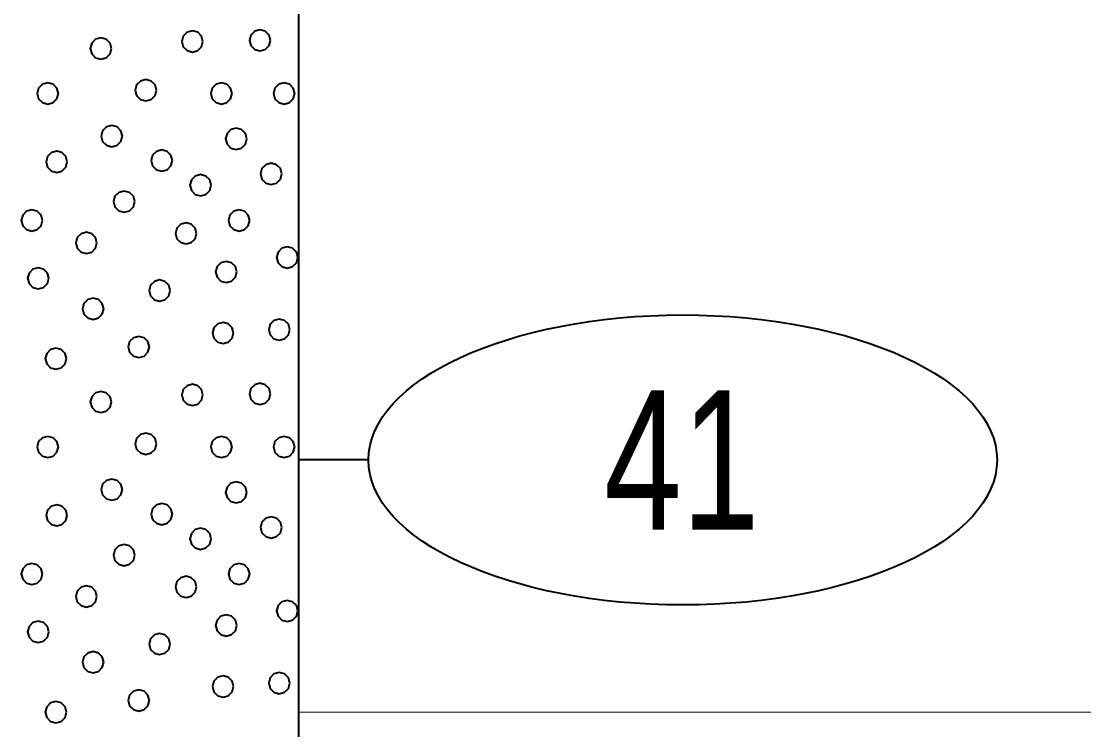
# Model space of a CAD drawing. Extents: x -76 to 974, y -1080 to -735.
# Drawn here: x 929.51 to 937.15, y -992.22 to -987.13 of the extents above; entities that cross this region are included whole.
import ezdxf
from ezdxf.enums import TextEntityAlignment as Align

# ---------------------------------------------------------------- set-up
doc = ezdxf.new("R2010")
doc.units = 0
doc.header["$LTSCALE"] = 0.36
doc.layers.add('27', color=7, linetype='Continuous', lineweight=40)
doc.layers.add('7', color=7, linetype='Continuous', lineweight=13)

msp = doc.modelspace()

# ---------------------------------------------------------------- linework, layer by layer
at = {"layer": '27'}
for p, q in [((931.5077, -995.7789), (931.5077, -982.6789)), ((932.0077, -990.2789), (931.5077, -990.2789))]:
    msp.add_line(p, q, dxfattribs=at)
for points in [[(931.305, -987.2639), (931.2948, -987.2258), (931.2669, -987.1979), (931.2288, -987.1877), (931.1907, -987.1979), (931.1628, -987.2258), (931.1526, -987.2639), (931.1628, -987.302), (931.1907, -987.3299), (931.2288, -987.3401), (931.2669, -987.3299), (931.2948, -987.302)], [(930.1622, -987.3224), (930.1519, -987.2843), (930.1241, -987.2564), (930.086, -987.2462), (930.0479, -987.2564), (930.02, -987.2843), (930.0098, -987.3224), (930.02, -987.3605), (930.0479, -987.3884), (930.086, -987.3986), (930.1241, -987.3884), (930.1519, -987.3605)], [(930.8194, -987.2715), (930.8092, -987.2334), (930.7813, -987.2055), (930.7432, -987.1953), (930.7051, -987.2055), (930.6772, -987.2334), (930.667, -987.2715), (930.6772, -987.3096), (930.7051, -987.3375), (930.7432, -987.3477), (930.7813, -987.3375), (930.8092, -987.3096)], [(929.7808, -987.6453), (929.7706, -987.6072), (929.7427, -987.5793), (929.7046, -987.5691), (929.6665, -987.5793), (929.6386, -987.6072), (929.6284, -987.6453), (929.6386, -987.6834), (929.6665, -987.7113), (929.7046, -987.7215), (929.7427, -987.7113), (929.7706, -987.6834)], [(930.4851, -987.6224), (930.4748, -987.5843), (930.447, -987.5564), (930.4089, -987.5462), (930.3708, -987.5564), (930.3429, -987.5843), (930.3327, -987.6224), (930.3429, -987.6605), (930.3708, -987.6884), (930.4089, -987.6986), (930.447, -987.6884), (930.4748, -987.6605)], [(931.0279, -987.6453), (931.0177, -987.6072), (930.9898, -987.5793), (930.9517, -987.5691), (930.9136, -987.5793), (930.8857, -987.6072), (930.8755, -987.6453), (930.8857, -987.6834), (930.9136, -987.7113), (930.9517, -987.7215), (930.9898, -987.7113), (931.0177, -987.6834)], [(931.4779, -987.6453), (931.4677, -987.6072), (931.4398, -987.5793), (931.4017, -987.5691), (931.3636, -987.5793), (931.3357, -987.6072), (931.3255, -987.6453), (931.3357, -987.6834), (931.3636, -987.7113), (931.4017, -987.7215), (931.4398, -987.7113), (931.4677, -987.6834)], [(930.2406, -987.952), (930.2304, -987.9139), (930.2025, -987.886), (930.1644, -987.8758), (930.1263, -987.886), (930.0984, -987.9139), (930.0882, -987.952), (930.0984, -987.9901), (930.1263, -988.018), (930.1644, -988.0282), (930.2025, -988.018), (930.2304, -987.9901)], [(931.1342, -987.9716), (931.124, -987.9335), (931.0961, -987.9056), (931.058, -987.8954), (931.0199, -987.9056), (930.9921, -987.9335), (930.9818, -987.9716), (930.9921, -988.0097), (931.0199, -988.0376), (931.058, -988.0478), (931.0961, -988.0376), (931.124, -988.0097)], [(929.8446, -988.1368), (929.8344, -988.0987), (929.8065, -988.0708), (929.7684, -988.0606), (929.7303, -988.0708), (929.7024, -988.0987), (929.6922, -988.1368), (929.7024, -988.1749), (929.7303, -988.2028), (929.7684, -988.213), (929.8065, -988.2028), (929.8344, -988.1749)], [(930.5997, -988.1278), (930.5894, -988.0897), (930.5616, -988.0618), (930.5235, -988.0516), (930.4854, -988.0618), (930.4575, -988.0897), (930.4473, -988.1278), (930.4575, -988.1659), (930.4854, -988.1938), (930.5235, -988.204), (930.5616, -988.1938), (930.5894, -988.1659)], [(931.3851, -988.2237), (931.3749, -988.1856), (931.347, -988.1577), (931.3089, -988.1475), (931.2708, -988.1577), (931.2429, -988.1856), (931.2327, -988.2237), (931.2429, -988.2618), (931.2708, -988.2897), (931.3089, -988.2999), (931.347, -988.2897), (931.3749, -988.2618)], [(930.8779, -988.3051), (930.8677, -988.267), (930.8398, -988.2391), (930.8017, -988.2289), (930.7636, -988.2391), (930.7357, -988.267), (930.7255, -988.3051), (930.7357, -988.3432), (930.7636, -988.3711), (930.8017, -988.3813), (930.8398, -988.3711), (930.8677, -988.3432)], [(930.3295, -988.4226), (930.3193, -988.3845), (930.2914, -988.3566), (930.2533, -988.3464), (930.2152, -988.3566), (930.1873, -988.3845), (930.1771, -988.4226), (930.1873, -988.4607), (930.2152, -988.4886), (930.2533, -988.4988), (930.2914, -988.4886), (930.3193, -988.4607)], [(929.6664, -988.5581), (929.6561, -988.52), (929.6283, -988.4921), (929.5902, -988.4819), (929.5521, -988.4921), (929.5242, -988.52), (929.514, -988.5581), (929.5242, -988.5962), (929.5521, -988.6241), (929.5902, -988.6343), (929.6283, -988.6241), (929.6561, -988.5962)], [(931.155, -988.5581), (931.1448, -988.52), (931.1169, -988.4921), (931.0788, -988.4819), (931.0407, -988.4921), (931.0128, -988.52), (931.0026, -988.5581), (931.0128, -988.5962), (931.0407, -988.6241), (931.0788, -988.6343), (931.1169, -988.6241), (931.1448, -988.5962)], [(930.7736, -988.6509), (930.7634, -988.6128), (930.7355, -988.5849), (930.6974, -988.5747), (930.6593, -988.5849), (930.6314, -988.6128), (930.6212, -988.6509), (930.6314, -988.689), (930.6593, -988.7169), (930.6974, -988.7271), (930.7355, -988.7169), (930.7634, -988.689)], [(930.0579, -988.7195), (930.0477, -988.6814), (930.0198, -988.6535), (929.9817, -988.6433), (929.9436, -988.6535), (929.9157, -988.6814), (929.9055, -988.7195), (929.9157, -988.7576), (929.9436, -988.7855), (929.9817, -988.7957), (930.0198, -988.7855), (930.0477, -988.7576)], [(931.5008, -988.8238), (931.4906, -988.7857), (931.4627, -988.7578), (931.4246, -988.7476), (931.3865, -988.7578), (931.3586, -988.7857), (931.3484, -988.8238), (931.3586, -988.8619), (931.3865, -988.8897), (931.4246, -988.9), (931.4627, -988.8897), (931.4906, -988.8619)], [(931.0622, -988.928), (931.052, -988.8899), (931.0241, -988.862), (930.986, -988.8518), (930.9479, -988.862), (930.92, -988.8899), (930.9098, -988.928), (930.92, -988.9661), (930.9479, -988.994), (930.986, -989.0042), (931.0241, -988.994), (931.052, -988.9661)], [(929.7121, -988.9738), (929.7019, -988.9357), (929.674, -988.9078), (929.6359, -988.8976), (929.5978, -988.9078), (929.5699, -988.9357), (929.5597, -988.9738), (929.5699, -989.0119), (929.5978, -989.0398), (929.6359, -989.05), (929.674, -989.0398), (929.7019, -989.0119)], [(930.5842, -989.0615), (930.574, -989.0234), (930.5461, -988.9955), (930.508, -988.9853), (930.4699, -988.9955), (930.442, -989.0234), (930.4318, -989.0615), (930.442, -989.0996), (930.4699, -989.1275), (930.508, -989.1377), (930.5461, -989.1275), (930.574, -989.0996)], [(930.1062, -989.1924), (930.096, -989.1543), (930.0681, -989.1264), (930.03, -989.1162), (929.9919, -989.1264), (929.964, -989.1543), (929.9538, -989.1924), (929.964, -989.2305), (929.9919, -989.2584), (930.03, -989.2686), (930.0681, -989.2584), (930.096, -989.2305)], [(931.0393, -989.3666), (931.0291, -989.3285), (931.0012, -989.3006), (930.9631, -989.2904), (930.925, -989.3006), (930.8971, -989.3285), (930.8869, -989.3666), (930.8971, -989.4047), (930.925, -989.4326), (930.9631, -989.4428), (931.0012, -989.4326), (931.0291, -989.4047)], [(931.4436, -989.3424), (931.4334, -989.3043), (931.4055, -989.2764), (931.3674, -989.2662), (931.3293, -989.2764), (931.3014, -989.3043), (931.2912, -989.3424), (931.3014, -989.3805), (931.3293, -989.4084), (931.3674, -989.4186), (931.4055, -989.4084), (931.4334, -989.3805)], [(930.4342, -989.467), (930.424, -989.4289), (930.3961, -989.401), (930.358, -989.3908), (930.3199, -989.401), (930.292, -989.4289), (930.2818, -989.467), (930.292, -989.5051), (930.3199, -989.533), (930.358, -989.5432), (930.3961, -989.533), (930.424, -989.5051)], [(929.8392, -989.5509), (929.829, -989.5128), (929.8011, -989.4849), (929.763, -989.4747), (929.7249, -989.4849), (929.6971, -989.5128), (929.6868, -989.5509), (929.6971, -989.589), (929.7249, -989.6169), (929.763, -989.6271), (929.8011, -989.6169), (929.829, -989.589)], [(930.8194, -989.8115), (930.8092, -989.7734), (930.7813, -989.7455), (930.7432, -989.7353), (930.7051, -989.7455), (930.6772, -989.7734), (930.667, -989.8115), (930.6772, -989.8496), (930.7051, -989.8775), (930.7432, -989.8877), (930.7813, -989.8775), (930.8092, -989.8496)], [(931.305, -989.8039), (931.2948, -989.7658), (931.2669, -989.7379), (931.2288, -989.7277), (931.1907, -989.7379), (931.1628, -989.7658), (931.1526, -989.8039), (931.1628, -989.842), (931.1907, -989.8699), (931.2288, -989.8801), (931.2669, -989.8699), (931.2948, -989.842)], [(930.1622, -989.8624), (930.1519, -989.8243), (930.1241, -989.7964), (930.086, -989.7862), (930.0479, -989.7964), (930.02, -989.8243), (930.0098, -989.8624), (930.02, -989.9005), (930.0479, -989.9284), (930.086, -989.9386), (930.1241, -989.9284), (930.1519, -989.9005)], [(930.4851, -990.1624), (930.4748, -990.1243), (930.447, -990.0964), (930.4089, -990.0862), (930.3708, -990.0964), (930.3429, -990.1243), (930.3327, -990.1624), (930.3429, -990.2005), (930.3708, -990.2284), (930.4089, -990.2386), (930.447, -990.2284), (930.4748, -990.2005)], [(929.7808, -990.1853), (929.7706, -990.1472), (929.7427, -990.1193), (929.7046, -990.1091), (929.6665, -990.1193), (929.6386, -990.1472), (929.6284, -990.1853), (929.6386, -990.2234), (929.6665, -990.2513), (929.7046, -990.2615), (929.7427, -990.2513), (929.7706, -990.2234)], [(931.0279, -990.1853), (931.0177, -990.1472), (930.9898, -990.1193), (930.9517, -990.1091), (930.9136, -990.1193), (930.8857, -990.1472), (930.8755, -990.1853), (930.8857, -990.2234), (930.9136, -990.2513), (930.9517, -990.2615), (930.9898, -990.2513), (931.0177, -990.2234)], [(931.4779, -990.1853), (931.4677, -990.1472), (931.4398, -990.1193), (931.4017, -990.1091), (931.3636, -990.1193), (931.3357, -990.1472), (931.3255, -990.1853), (931.3357, -990.2234), (931.3636, -990.2513), (931.4017, -990.2615), (931.4398, -990.2513), (931.4677, -990.2234)], [(930.2406, -990.492), (930.2304, -990.4539), (930.2025, -990.426), (930.1644, -990.4158), (930.1263, -990.426), (930.0984, -990.4539), (930.0882, -990.492), (930.0984, -990.5301), (930.1263, -990.558), (930.1644, -990.5682), (930.2025, -990.558), (930.2304, -990.5301)], [(931.1342, -990.5116), (931.124, -990.4735), (931.0961, -990.4456), (931.058, -990.4354), (931.0199, -990.4456), (930.9921, -990.4735), (930.9818, -990.5116), (930.9921, -990.5497), (931.0199, -990.5776), (931.058, -990.5878), (931.0961, -990.5776), (931.124, -990.5497)], [(929.8446, -990.6768), (929.8344, -990.6387), (929.8065, -990.6108), (929.7684, -990.6006), (929.7303, -990.6108), (929.7024, -990.6387), (929.6922, -990.6768), (929.7024, -990.7149), (929.7303, -990.7428), (929.7684, -990.753), (929.8065, -990.7428), (929.8344, -990.7149)], [(930.5997, -990.6678), (930.5894, -990.6297), (930.5616, -990.6018), (930.5235, -990.5916), (930.4854, -990.6018), (930.4575, -990.6297), (930.4473, -990.6678), (930.4575, -990.7059), (930.4854, -990.7338), (930.5235, -990.744), (930.5616, -990.7338), (930.5894, -990.7059)], [(931.3851, -990.7637), (931.3749, -990.7256), (931.347, -990.6977), (931.3089, -990.6875), (931.2708, -990.6977), (931.2429, -990.7256), (931.2327, -990.7637), (931.2429, -990.8018), (931.2708, -990.8297), (931.3089, -990.8399), (931.347, -990.8297), (931.3749, -990.8018)], [(930.8779, -990.8451), (930.8677, -990.807), (930.8398, -990.7791), (930.8017, -990.7689), (930.7636, -990.7791), (930.7357, -990.807), (930.7255, -990.8451), (930.7357, -990.8832), (930.7636, -990.9111), (930.8017, -990.9213), (930.8398, -990.9111), (930.8677, -990.8832)], [(930.3295, -990.9626), (930.3193, -990.9245), (930.2914, -990.8966), (930.2533, -990.8864), (930.2152, -990.8966), (930.1873, -990.9245), (930.1771, -990.9626), (930.1873, -991.0007), (930.2152, -991.0286), (930.2533, -991.0388), (930.2914, -991.0286), (930.3193, -991.0007)], [(929.6664, -991.0981), (929.6561, -991.06), (929.6283, -991.0321), (929.5902, -991.0219), (929.5521, -991.0321), (929.5242, -991.06), (929.514, -991.0981), (929.5242, -991.1362), (929.5521, -991.1641), (929.5902, -991.1743), (929.6283, -991.1641), (929.6561, -991.1362)], [(931.155, -991.0981), (931.1448, -991.06), (931.1169, -991.0321), (931.0788, -991.0219), (931.0407, -991.0321), (931.0128, -991.06), (931.0026, -991.0981), (931.0128, -991.1362), (931.0407, -991.1641), (931.0788, -991.1743), (931.1169, -991.1641), (931.1448, -991.1362)], [(930.7736, -991.1909), (930.7634, -991.1528), (930.7355, -991.1249), (930.6974, -991.1147), (930.6593, -991.1249), (930.6314, -991.1528), (930.6212, -991.1909), (930.6314, -991.229), (930.6593, -991.2569), (930.6974, -991.2671), (930.7355, -991.2569), (930.7634, -991.229)], [(930.0579, -991.2595), (930.0477, -991.2214), (930.0198, -991.1935), (929.9817, -991.1833), (929.9436, -991.1935), (929.9157, -991.2214), (929.9055, -991.2595), (929.9157, -991.2976), (929.9436, -991.3255), (929.9817, -991.3357), (930.0198, -991.3255), (930.0477, -991.2976)], [(931.5008, -991.3638), (931.4906, -991.3257), (931.4627, -991.2978), (931.4246, -991.2876), (931.3865, -991.2978), (931.3586, -991.3257), (931.3484, -991.3638), (931.3586, -991.4019), (931.3865, -991.4297), (931.4246, -991.44), (931.4627, -991.4297), (931.4906, -991.4019)], [(929.7121, -991.5138), (929.7019, -991.4757), (929.674, -991.4478), (929.6359, -991.4376), (929.5978, -991.4478), (929.5699, -991.4757), (929.5597, -991.5138), (929.5699, -991.5519), (929.5978, -991.5798), (929.6359, -991.59), (929.674, -991.5798), (929.7019, -991.5519)], [(931.0622, -991.468), (931.052, -991.4299), (931.0241, -991.402), (930.986, -991.3918), (930.9479, -991.402), (930.92, -991.4299), (930.9098, -991.468), (930.92, -991.5061), (930.9479, -991.534), (930.986, -991.5442), (931.0241, -991.534), (931.052, -991.5061)], [(930.5842, -991.6015), (930.574, -991.5634), (930.5461, -991.5355), (930.508, -991.5253), (930.4699, -991.5355), (930.442, -991.5634), (930.4318, -991.6015), (930.442, -991.6396), (930.4699, -991.6675), (930.508, -991.6777), (930.5461, -991.6675), (930.574, -991.6396)], [(930.1062, -991.7324), (930.096, -991.6943), (930.0681, -991.6664), (930.03, -991.6562), (929.9919, -991.6664), (929.964, -991.6943), (929.9538, -991.7324), (929.964, -991.7705), (929.9919, -991.7984), (930.03, -991.8086), (930.0681, -991.7984), (930.096, -991.7705)], [(931.0393, -991.9066), (931.0291, -991.8685), (931.0012, -991.8406), (930.9631, -991.8304), (930.925, -991.8406), (930.8971, -991.8685), (930.8869, -991.9066), (930.8971, -991.9447), (930.925, -991.9726), (930.9631, -991.9828), (931.0012, -991.9726), (931.0291, -991.9447)], [(931.4436, -991.8824), (931.4334, -991.8443), (931.4055, -991.8164), (931.3674, -991.8062), (931.3293, -991.8164), (931.3014, -991.8443), (931.2912, -991.8824), (931.3014, -991.9205), (931.3293, -991.9484), (931.3674, -991.9586), (931.4055, -991.9484), (931.4334, -991.9205)], [(930.4342, -992.007), (930.424, -991.9689), (930.3961, -991.941), (930.358, -991.9308), (930.3199, -991.941), (930.292, -991.9689), (930.2818, -992.007), (930.292, -992.0451), (930.3199, -992.073), (930.358, -992.0832), (930.3961, -992.073), (930.424, -992.0451)], [(929.8392, -992.0909), (929.829, -992.0528), (929.8011, -992.0249), (929.763, -992.0147), (929.7249, -992.0249), (929.6971, -992.0528), (929.6868, -992.0909), (929.6971, -992.129), (929.7249, -992.1569), (929.763, -992.1671), (929.8011, -992.1569), (929.829, -992.129)]]:
    msp.add_lwpolyline(points, close=True, dxfattribs=at)
msp.add_ellipse((934.2651, -990.2789), major_axis=(2.2574, 0), ratio=0.461538, dxfattribs=at)
at = {"layer": '7'}
msp.add_line((931.5077, -992.09), (956.2029, -992.09), dxfattribs=at)

# ---------------------------------------------------------------- texts
at = {"layer": '27', "width": 0.75}
msp.add_text('41', height=1, dxfattribs=at).set_placement((934.2579, -990.7788), align=Align.CENTER)

doc.saveas('drawing.dxf')
